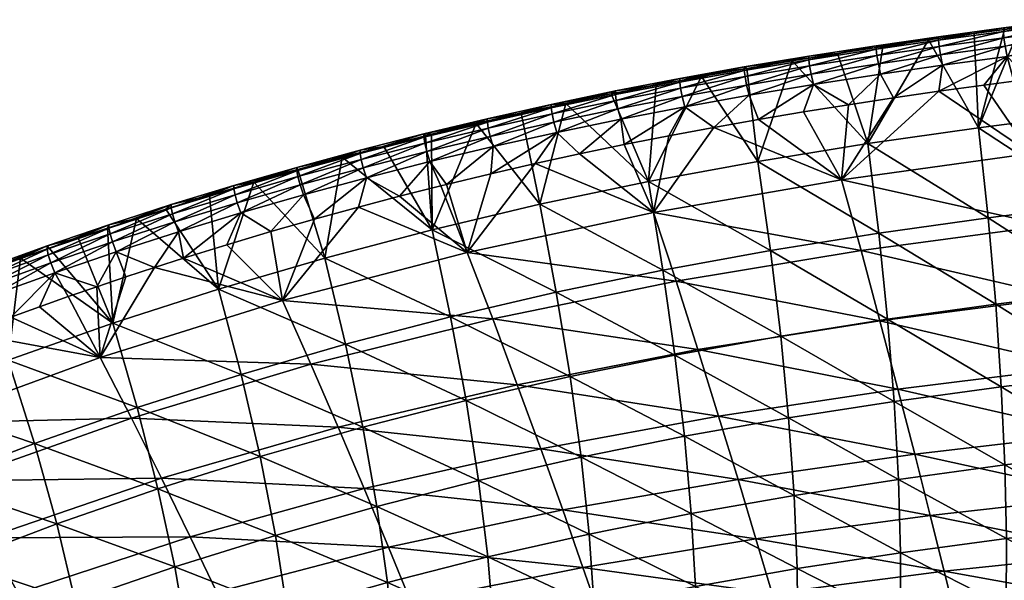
# Model space of a CAD drawing. Header units: millimetres. Extents: x -296 to 288, y -231 to 354.
# Tile 276 of 345: x -142 to -73, y 311 to 351. Entities that reach past the tile are written whole.
import ezdxf

# ---------------------------------------------------------------- set-up
doc = ezdxf.new("R2010")
doc.units = ezdxf.units.MM
doc.header["$MEASUREMENT"] = 0
doc.layers.add('Výchozí', color=7, linetype='Continuous', true_color=0x000000)

msp = doc.modelspace()

# ---------------------------------------------------------------- meshes
at = {"layer": 'Výchozí'}
mesh = msp.add_polyface(dxfattribs=at)
corners = [(-72.179, 346.189, 306.256), (-70.992, 341.077, 306.191), (-71.115, 346.327, 306.256), (-74.307, 345.905, 306.255), (-77.497, 345.465, 306.254), (-74.307, 345.905, 306.255), (-67.921, 346.73, 306.258), (-78.219, 349.093, 301.277), (-74.996, 349.54, 301.278), (-74.68, 342.893, 278.405), (-74.996, 349.54, 301.278), (-72.846, 349.826, 301.279), (-68.542, 350.375, 301.281), (-67.038, 343.872, 278.384), (-71.77, 349.967, 301.279), (-71.77, 349.967, 301.279), (-72.922, 349.693, 304.059), (-68.326, 350.276, 304.051), (-68.327, 350.525, 303.19), (-72.924, 349.941, 303.197), (-72.881, 349.254, 304.821), (-68.288, 349.836, 304.815), (-72.794, 348.651, 305.445), (-72.653, 347.92, 305.901), (-68.208, 349.231, 305.441), (-77.513, 349.072, 304.066), (-77.469, 348.635, 304.827), (-77.376, 348.033, 305.449), (-77.226, 347.303, 305.902), (-68.542, 350.375, 301.281), (-71.77, 349.967, 301.279), (-68.542, 350.375, 301.281), (-72.846, 349.826, 301.279), (-74.996, 349.54, 301.278), (-74.996, 349.54, 301.278), (-77.516, 349.32, 303.204), (-71.115, 346.327, 306.256), (-68.077, 348.498, 305.899), (-77.497, 345.465, 306.254), (-74.307, 345.905, 306.255), (-72.179, 346.189, 306.256), (-71.115, 346.327, 306.256), (-74.307, 345.905, 306.255), (-74.307, 345.905, 306.255), (-74.307, 345.905, 306.255), (-72.179, 346.189, 306.256)]
mesh.append_faces([[corners[k] for k in face] for face in [(0, 1, 2, 2), (1, 3, 4, 4), (1, 0, 5, 5), (1, 5, 3, 3), (1, 6, 2, 2), (7, 8, 9, 9), (10, 9, 8, 8), (11, 9, 10, 10), (12, 13, 14, 14), (15, 9, 11, 11), (15, 13, 9, 9), (16, 17, 18, 18), (16, 18, 19, 19), (20, 21, 17, 17), (20, 17, 16, 16), (22, 21, 20, 20), (23, 24, 22, 22), (25, 16, 19, 19), (26, 20, 16, 16), (26, 16, 25, 25), (27, 22, 20, 20), (27, 20, 26, 26), (28, 23, 22, 22), (28, 22, 27, 27), (29, 30, 19, 19), (31, 19, 18, 18), (19, 32, 33, 33), (19, 30, 32, 32), (19, 33, 34, 34), (19, 34, 35, 35), (36, 37, 23, 23), (23, 28, 38, 38), (23, 38, 39, 39), (23, 40, 41, 41), (23, 42, 43, 43), (44, 45, 23, 23)]])
mesh = msp.add_polyface(dxfattribs=at)
corners = [(-82.504, 341.772, 278.428), (-87.868, 347.618, 301.272), (-84.655, 348.134, 301.273), (-81.439, 348.625, 301.275), (-78.219, 349.093, 301.277), (-81.439, 348.625, 301.275), (-81.439, 348.625, 301.275), (-77.513, 349.072, 304.066), (-72.924, 349.941, 303.197), (-77.516, 349.32, 303.204), (-81.91, 348.437, 304.073), (-81.913, 348.684, 303.211), (-81.864, 348.001, 304.833), (-77.469, 348.635, 304.827), (-81.765, 347.402, 305.452), (-77.376, 348.033, 305.449), (-81.606, 346.674, 305.904), (-77.226, 347.303, 305.902), (-86.676, 347.7, 304.081), (-86.679, 347.946, 303.218), (-86.627, 347.266, 304.839), (-86.523, 346.668, 305.456), (-86.354, 345.942, 305.905), (-91.194, 346.507, 304.844), (-91.085, 345.911, 305.459), (-90.907, 345.186, 305.905), (-74.996, 349.54, 301.278), (-78.219, 349.093, 301.277), (-81.439, 348.625, 301.275), (-81.439, 348.625, 301.275), (-84.655, 348.134, 301.273), (-87.868, 347.618, 301.272), (-80.686, 345.003, 306.252), (-77.497, 345.465, 306.254), (-83.873, 344.518, 306.251), (-80.686, 345.003, 306.252), (-87.056, 344.009, 306.249), (-83.873, 344.518, 306.251)]
mesh.append_faces([[corners[k] for k in face] for face in [(0, 1, 2, 2), (3, 0, 2, 2), (4, 0, 5, 5), (6, 0, 3, 3), (7, 8, 9, 9), (10, 7, 9, 9), (10, 9, 11, 11), (12, 13, 7, 7), (12, 7, 10, 10), (14, 15, 13, 13), (14, 13, 12, 12), (16, 17, 15, 15), (16, 15, 14, 14), (18, 10, 11, 11), (18, 11, 19, 19), (20, 12, 10, 10), (20, 10, 18, 18), (21, 14, 12, 12), (21, 12, 20, 20), (22, 16, 14, 14), (22, 14, 21, 21), (23, 20, 18, 18), (24, 21, 20, 20), (25, 22, 21, 21), (9, 26, 27, 27), (11, 28, 29, 29), (27, 28, 11, 11), (27, 11, 9, 9), (19, 30, 31, 31), (11, 29, 30, 30), (11, 30, 19, 19), (17, 16, 32, 32), (17, 32, 33, 33), (16, 22, 34, 34), (16, 34, 35, 35), (35, 32, 16, 16), (36, 37, 22, 22)]])
mesh = msp.add_polyface(dxfattribs=at)
corners = [(-68.723, 330.912, 305.188), (-67.661, 325.987, 303.726), (-54.911, 327.263, 303.827), (-81.651, 329.252, 305.088), (-69.837, 335.979, 305.99), (-55.764, 332.272, 305.27), (-56.659, 337.424, 306.044), (-82.983, 334.213, 305.923), (-70.992, 341.077, 306.191), (-57.587, 342.607, 306.213), (-84.364, 339.208, 306.164), (-77.497, 345.465, 306.254), (-65.578, 347.014, 306.259), (-80.686, 345.003, 306.252), (-83.873, 344.518, 306.251), (-80.686, 345.003, 306.252), (-80.686, 345.003, 306.252), (-80.686, 345.003, 306.252), (-67.921, 346.73, 306.258), (-81.121, 329.359, 227.875), (-89.399, 334.218, 253.941), (-81.738, 335.442, 253.883), (-80.656, 323.55, 200.64), (-88.672, 328.171, 227.966), (-74.005, 336.535, 253.831), (-82.504, 341.772, 278.428), (-74.68, 342.893, 278.405), (-73.469, 330.425, 227.792), (-73.073, 324.592, 200.524), (-66.435, 337.492, 253.785), (-67.038, 343.872, 278.384), (-65.959, 331.36, 227.718), (-65.609, 325.508, 200.422), (-58.43, 338.387, 253.741), (-58.954, 344.788, 278.365), (-58.017, 332.234, 227.65), (-57.716, 326.364, 200.328), (-78.219, 349.093, 301.277)]
mesh.append_faces([[corners[k] for k in face] for face in [(0, 1, 2, 2), (3, 1, 0, 0), (4, 0, 5, 5), (4, 5, 6, 6), (7, 3, 0, 0), (7, 0, 4, 4), (8, 4, 6, 6), (8, 6, 9, 9), (10, 7, 4, 4), (10, 4, 8, 8), (8, 11, 10, 10), (9, 12, 8, 8), (13, 14, 10, 10), (10, 15, 16, 16), (10, 11, 17, 17), (12, 18, 8, 8), (19, 20, 21, 21), (22, 23, 19, 19), (24, 21, 25, 25), (24, 25, 26, 26), (27, 19, 21, 21), (27, 21, 24, 24), (28, 22, 19, 19), (28, 19, 27, 27), (29, 24, 26, 26), (29, 26, 30, 30), (31, 27, 24, 24), (31, 24, 29, 29), (32, 28, 27, 27), (32, 27, 31, 31), (33, 29, 30, 30), (33, 30, 34, 34), (35, 31, 29, 29), (35, 29, 33, 33), (36, 32, 31, 31), (36, 31, 35, 35), (37, 26, 25, 25)]])
mesh = msp.add_polyface(dxfattribs=at)
corners = [(-96.072, 332.045, 305.844), (-81.651, 329.252, 305.088), (-82.983, 334.213, 305.923), (-97.672, 336.908, 306.132), (-84.364, 339.208, 306.164), (-110.847, 334.081, 306.094), (-90.236, 343.475, 306.247), (-87.056, 344.009, 306.249), (-83.873, 344.518, 306.251), (-93.41, 342.913, 306.245), (-96.578, 342.322, 306.243), (-93.41, 342.913, 306.245), (-99.737, 341.7, 306.241), (-102.887, 341.047, 306.239), (-93.41, 342.913, 306.245), (-93.41, 342.913, 306.245), (-96.999, 332.838, 254.005), (-105.7, 337.484, 278.516), (-98.018, 339.092, 278.483), (-96.15, 326.832, 228.069), (-104.542, 331.278, 254.078), (-89.399, 334.218, 253.941), (-90.284, 340.513, 278.454), (-88.672, 328.171, 227.966), (-81.738, 335.442, 253.883), (-82.504, 341.772, 278.428), (-81.121, 329.359, 227.875), (-103.856, 344.615, 301.262), (-100.67, 345.278, 301.264), (-97.478, 345.908, 301.266), (-94.28, 346.507, 301.268), (-87.868, 347.618, 301.272), (-99.981, 343.504, 305.907), (-95.637, 345.098, 305.462), (-100.177, 344.224, 305.465), (-104.704, 343.285, 305.468), (-100.298, 344.816, 304.854), (-104.497, 342.567, 305.908), (-86.354, 345.942, 305.905), (-90.236, 343.475, 306.247), (-87.056, 344.009, 306.249), (-95.45, 344.375, 305.906), (-99.737, 341.7, 306.241), (-96.578, 342.322, 306.243), (-102.887, 341.047, 306.239), (-99.737, 341.7, 306.241), (-90.907, 345.186, 305.905), (-93.41, 342.913, 306.245), (-90.236, 343.475, 306.247), (-93.41, 342.913, 306.245), (-96.578, 342.322, 306.243)]
mesh.append_faces([[corners[k] for k in face] for face in [(0, 1, 2, 2), (3, 0, 2, 2), (3, 2, 4, 4), (5, 0, 3, 3), (6, 4, 7, 7), (4, 8, 7, 7), (9, 4, 6, 6), (10, 3, 11, 11), (12, 3, 10, 10), (3, 12, 13, 13), (14, 3, 15, 15), (9, 3, 4, 4), (16, 17, 18, 18), (19, 20, 16, 16), (21, 16, 18, 18), (21, 18, 22, 22), (23, 16, 21, 21), (24, 21, 22, 22), (24, 22, 25, 25), (26, 23, 21, 21), (18, 27, 28, 28), (18, 28, 29, 29), (22, 18, 30, 30), (17, 27, 18, 18), (25, 22, 31, 31), (32, 33, 34, 34), (35, 34, 36, 36), (37, 32, 34, 34), (38, 39, 40, 40), (41, 32, 42, 42), (41, 42, 43, 43), (32, 44, 45, 45), (46, 41, 47, 47), (46, 47, 48, 48), (41, 49, 47, 47), (50, 49, 41, 41)]])
mesh = msp.add_polyface(dxfattribs=at)
corners = [(-98.018, 339.092, 278.483), (-97.478, 345.908, 301.266), (-94.28, 346.507, 301.268), (-90.284, 340.513, 278.454), (-94.28, 346.507, 301.268), (-94.28, 346.507, 301.268), (-91.076, 347.077, 301.27), (-87.868, 347.618, 301.272), (-91.246, 346.94, 304.087), (-86.676, 347.7, 304.081), (-86.679, 347.946, 303.218), (-91.248, 347.185, 303.224), (-91.194, 346.507, 304.844), (-91.085, 345.911, 305.459), (-86.627, 347.266, 304.839), (-90.907, 345.186, 305.905), (-86.523, 346.668, 305.456), (-95.805, 346.123, 304.094), (-95.808, 346.367, 303.23), (-95.752, 345.692, 304.849), (-95.637, 345.098, 305.462), (-95.45, 344.375, 305.906), (-100.355, 345.245, 304.101), (-100.357, 345.488, 303.237), (-100.298, 344.816, 304.854), (-100.177, 344.224, 305.465), (-99.981, 343.504, 305.907), (-104.891, 344.301, 304.108), (-104.831, 343.874, 304.86), (-91.076, 347.077, 301.27), (-94.28, 346.507, 301.268), (-91.076, 347.077, 301.27), (-94.28, 346.507, 301.268), (-87.868, 347.618, 301.272), (-87.868, 347.618, 301.272), (-97.478, 345.908, 301.266), (-100.67, 345.278, 301.264), (-104.895, 344.543, 303.243), (-86.354, 345.942, 305.905), (-90.236, 343.475, 306.247)]
mesh.append_faces([[corners[k] for k in face] for face in [(0, 1, 2, 2), (3, 4, 5, 5), (3, 5, 6, 6), (3, 6, 7, 7), (8, 9, 10, 10), (8, 10, 11, 11), (12, 9, 8, 8), (13, 14, 12, 12), (15, 16, 13, 13), (17, 8, 11, 11), (17, 11, 18, 18), (19, 12, 8, 8), (19, 8, 17, 17), (20, 13, 12, 12), (20, 12, 19, 19), (21, 15, 13, 13), (21, 13, 20, 20), (22, 17, 18, 18), (22, 18, 23, 23), (24, 19, 17, 17), (24, 17, 22, 22), (25, 20, 19, 19), (25, 19, 24, 24), (26, 21, 20, 20), (27, 22, 23, 23), (28, 24, 22, 22), (29, 30, 18, 18), (31, 18, 11, 11), (18, 30, 32, 32), (33, 31, 11, 11), (34, 11, 10, 10), (23, 35, 36, 36), (36, 37, 23, 23), (23, 18, 35, 35), (32, 35, 18, 18), (38, 15, 39, 39)]])
mesh = msp.add_polyface(dxfattribs=at)
corners = [(-106.029, 340.361, 306.238), (-97.672, 336.908, 306.132), (-102.887, 341.047, 306.239), (-113.326, 335.684, 278.549), (-113.368, 342.427, 301.254), (-110.205, 343.189, 301.257), (-105.7, 337.484, 278.516), (-107.034, 343.918, 301.26), (-103.856, 344.615, 301.262), (-104.891, 344.301, 304.108), (-100.357, 345.488, 303.237), (-104.895, 344.543, 303.243), (-104.831, 343.874, 304.86), (-100.355, 345.245, 304.101), (-104.704, 343.285, 305.468), (-100.298, 344.816, 304.854), (-104.497, 342.567, 305.908), (-100.177, 344.224, 305.465), (-109.413, 343.291, 304.114), (-109.418, 343.531, 303.249), (-109.35, 342.866, 304.864), (-109.215, 342.28, 305.47), (-108.998, 341.564, 305.908), (-113.905, 342.218, 304.118), (-113.838, 341.795, 304.867), (-113.697, 341.211, 305.471), (-113.47, 340.498, 305.907), (-103.856, 344.615, 301.262), (-107.034, 343.918, 301.26), (-100.67, 345.278, 301.264), (-110.205, 343.189, 301.257), (-99.981, 343.504, 305.907), (-102.887, 341.047, 306.239), (-109.163, 339.643, 306.235), (-106.029, 340.361, 306.238), (-102.887, 341.047, 306.239), (-112.291, 338.892, 306.231), (-109.163, 339.643, 306.235), (-113.911, 342.456, 303.253), (-113.368, 342.427, 301.254), (-112.291, 338.891, 306.231), (-112.291, 338.892, 306.231), (-112.707, 338.789, 306.231), (-112.291, 338.891, 306.231)]
mesh.append_faces([[corners[k] for k in face] for face in [(0, 1, 2, 2), (3, 4, 5, 5), (6, 5, 7, 7), (6, 7, 8, 8), (6, 3, 5, 5), (9, 10, 11, 11), (12, 13, 9, 9), (14, 15, 12, 12), (16, 17, 14, 14), (18, 9, 11, 11), (18, 11, 19, 19), (20, 12, 9, 9), (20, 9, 18, 18), (21, 14, 12, 12), (21, 12, 20, 20), (22, 16, 14, 14), (22, 14, 21, 21), (23, 18, 19, 19), (24, 20, 18, 18), (25, 21, 20, 20), (25, 20, 24, 24), (26, 22, 21, 21), (26, 21, 25, 25), (11, 27, 28, 28), (29, 27, 11, 11), (19, 11, 28, 28), (19, 28, 30, 30), (31, 16, 32, 32), (16, 22, 33, 33), (16, 33, 34, 34), (16, 34, 35, 35), (22, 26, 36, 36), (22, 36, 37, 37), (38, 19, 30, 30), (38, 30, 39, 39), (26, 40, 41, 41), (26, 42, 43, 43)]])
mesh = msp.add_polyface(dxfattribs=at)
corners = [(-113.326, 335.684, 278.549), (-119.669, 340.802, 301.243), (-116.733, 341.577, 301.249), (-113.789, 342.323, 301.253), (-113.368, 342.427, 301.254), (-120.903, 333.687, 278.58), (-122.806, 339.939, 301.237), (-113.368, 342.427, 301.254), (-113.905, 342.218, 304.118), (-109.418, 343.531, 303.249), (-113.911, 342.456, 303.253), (-113.838, 341.795, 304.867), (-109.413, 343.291, 304.114), (-118.409, 341.07, 304.121), (-118.416, 341.306, 303.255), (-118.339, 340.649, 304.868), (-118.193, 340.068, 305.469), (-113.697, 341.211, 305.471), (-117.956, 339.358, 305.903), (-113.47, 340.498, 305.907), (-122.881, 339.858, 304.121), (-122.887, 340.092, 303.255), (-122.809, 339.44, 304.867), (-122.656, 338.861, 305.466), (-122.411, 338.153, 305.898), (-127.333, 338.577, 304.122), (-127.258, 338.161, 304.866), (-127.101, 337.585, 305.463), (-113.368, 342.427, 301.254), (-113.368, 342.427, 301.254), (-113.789, 342.323, 301.253), (-116.733, 341.577, 301.249), (-119.669, 340.802, 301.243), (-122.806, 339.939, 301.237), (-119.669, 340.802, 301.243), (-127.339, 338.81, 303.255), (-115.621, 338.053, 306.227), (-112.707, 338.789, 306.231)]
mesh.append_faces([[corners[k] for k in face] for face in [(0, 1, 2, 2), (0, 3, 4, 4), (0, 2, 3, 3), (5, 6, 1, 1), (0, 4, 7, 7), (8, 9, 10, 10), (11, 12, 8, 8), (13, 8, 10, 10), (13, 10, 14, 14), (15, 11, 8, 8), (15, 8, 13, 13), (16, 17, 11, 11), (16, 11, 15, 15), (18, 19, 17, 17), (18, 17, 16, 16), (20, 13, 14, 14), (20, 14, 21, 21), (22, 15, 13, 13), (22, 13, 20, 20), (23, 16, 15, 15), (23, 15, 22, 22), (24, 18, 16, 16), (24, 16, 23, 23), (25, 20, 21, 21), (26, 22, 20, 20), (27, 23, 22, 22), (10, 28, 29, 29), (10, 30, 31, 31), (10, 29, 30, 30), (32, 33, 21, 21), (34, 21, 14, 14), (33, 35, 21, 21), (14, 31, 34, 34), (14, 10, 31, 31), (19, 18, 36, 36), (19, 36, 37, 37)]])
mesh = msp.add_polyface(dxfattribs=at)
corners = [(-121.897, 326.181, 305.62), (-119.961, 321.724, 304.64), (-107.295, 324.731, 304.83), (-109.038, 329.388, 305.751), (-110.847, 334.081, 306.094), (-96.072, 332.045, 305.844), (-123.906, 330.675, 306.032), (-109.163, 339.643, 306.235), (-112.291, 338.892, 306.231), (-97.672, 336.908, 306.132), (-106.029, 340.361, 306.238), (-112.291, 338.891, 306.231), (-115.621, 338.053, 306.227), (-112.707, 338.789, 306.231), (-118.529, 337.288, 306.221), (-124.736, 335.55, 306.209), (-121.637, 336.436, 306.215), (-118.529, 337.288, 306.221), (-119.453, 327.594, 254.236), (-128.418, 331.49, 278.613), (-120.903, 333.687, 278.58), (-118.225, 321.737, 228.442), (-125.484, 319.658, 228.586), (-126.831, 325.459, 254.322), (-112.021, 329.532, 254.156), (-113.326, 335.684, 278.549), (-110.919, 323.62, 228.31), (-104.542, 331.278, 254.078), (-105.7, 337.484, 278.516), (-103.569, 325.316, 228.185), (-102.791, 319.613, 201.071), (-96.999, 332.838, 254.005), (-96.15, 326.832, 228.069), (-125.934, 339.042, 301.231), (-122.806, 339.939, 301.237), (-119.669, 340.802, 301.243), (-126.846, 336.879, 305.892), (-122.411, 338.153, 305.898), (-122.656, 338.861, 305.466), (-117.956, 339.358, 305.903), (-121.637, 336.436, 306.215), (-118.529, 337.288, 306.221), (-115.621, 338.053, 306.227), (-124.736, 335.55, 306.209), (-121.637, 336.436, 306.215)]
mesh.append_faces([[corners[k] for k in face] for face in [(0, 1, 2, 2), (0, 2, 3, 3), (4, 3, 5, 5), (6, 0, 3, 3), (6, 3, 4, 4), (7, 8, 4, 4), (9, 10, 4, 4), (11, 4, 8, 8), (12, 4, 13, 13), (11, 13, 4, 4), (14, 4, 12, 12), (10, 7, 4, 4), (15, 6, 16, 16), (17, 16, 6, 6), (14, 6, 4, 4), (18, 19, 20, 20), (21, 22, 23, 23), (21, 23, 18, 18), (24, 18, 20, 20), (24, 20, 25, 25), (26, 21, 18, 18), (26, 18, 24, 24), (27, 24, 25, 25), (27, 25, 28, 28), (29, 26, 24, 24), (29, 24, 27, 27), (30, 26, 29, 29), (31, 27, 28, 28), (32, 29, 27, 27), (20, 33, 34, 34), (19, 33, 20, 20), (20, 35, 25, 25), (36, 37, 38, 38), (39, 37, 40, 40), (39, 40, 41, 41), (39, 41, 42, 42), (37, 43, 44, 44)]])
mesh = msp.add_polyface(dxfattribs=at)
corners = [(-130.901, 333.675, 306.196), (-132.947, 333.019, 306.192), (-123.906, 330.675, 306.032), (-127.824, 334.629, 306.202), (-124.736, 335.55, 306.209), (-128.418, 331.49, 278.613), (-135.894, 329.08, 278.651), (-134.224, 336.48, 301.214), (-132.159, 337.144, 301.218), (-129.052, 338.11, 301.224), (-125.934, 339.042, 301.231), (-127.333, 338.577, 304.122), (-122.887, 340.092, 303.255), (-127.339, 338.81, 303.255), (-127.258, 338.161, 304.866), (-122.881, 339.858, 304.121), (-127.101, 337.585, 305.463), (-122.809, 339.44, 304.867), (-126.846, 336.879, 305.892), (-122.656, 338.861, 305.466), (-131.765, 337.226, 304.122), (-131.77, 337.457, 303.255), (-131.688, 336.813, 304.865), (-131.524, 336.24, 305.459), (-131.261, 335.537, 305.886), (-136.174, 335.805, 304.123), (-136.094, 335.394, 304.864), (-135.926, 334.823, 305.456), (-135.653, 334.123, 305.881), (-125.934, 339.042, 301.231), (-129.052, 338.11, 301.224), (-122.806, 339.939, 301.237), (-132.159, 337.144, 301.218), (-134.224, 336.48, 301.214), (-136.179, 336.034, 303.255), (-122.411, 338.153, 305.898), (-124.736, 335.55, 306.209), (-132.947, 333.019, 306.192), (-130.901, 333.675, 306.196), (-130.901, 333.675, 306.196), (-127.824, 334.629, 306.202), (-127.824, 334.629, 306.202), (-124.736, 335.55, 306.209), (-134.987, 332.347, 306.188)]
mesh.append_faces([[corners[k] for k in face] for face in [(0, 1, 2, 2), (3, 0, 2, 2), (2, 4, 3, 3), (5, 6, 7, 7), (5, 7, 8, 8), (5, 9, 10, 10), (8, 9, 5, 5), (11, 12, 13, 13), (14, 15, 11, 11), (16, 17, 14, 14), (18, 19, 16, 16), (20, 11, 13, 13), (20, 13, 21, 21), (22, 14, 11, 11), (22, 11, 20, 20), (23, 16, 14, 14), (23, 14, 22, 22), (24, 18, 16, 16), (24, 16, 23, 23), (25, 20, 21, 21), (26, 22, 20, 20), (27, 23, 22, 22), (28, 24, 23, 23), (28, 23, 27, 27), (13, 29, 30, 30), (31, 29, 13, 13), (21, 32, 33, 33), (21, 30, 32, 32), (34, 21, 33, 33), (13, 30, 21, 21), (35, 18, 36, 36), (24, 28, 37, 37), (24, 37, 38, 38), (18, 24, 39, 39), (18, 39, 40, 40), (41, 42, 18, 18), (28, 43, 37, 37)]])
mesh = msp.add_polyface(dxfattribs=at)
corners = [(-135.894, 329.08, 278.651), (-142.431, 333.668, 301.198), (-140.387, 334.394, 301.202), (-138.338, 335.105, 301.206), (-134.224, 336.48, 301.214), (-136.283, 335.8, 301.209), (-136.174, 335.805, 304.123), (-131.77, 337.457, 303.255), (-136.179, 336.034, 303.255), (-136.094, 335.394, 304.864), (-131.765, 337.226, 304.122), (-135.926, 334.823, 305.456), (-131.688, 336.813, 304.865), (-140.539, 334.319, 304.124), (-140.544, 334.546, 303.256), (-140.458, 333.91, 304.864), (-140.284, 333.343, 305.454), (-140.003, 332.645, 305.876), (-135.653, 334.123, 305.881), (-144.92, 332.749, 304.125), (-144.924, 332.974, 303.257), (-144.836, 332.342, 304.863), (-144.658, 331.777, 305.451), (-144.368, 331.082, 305.871), (-149.254, 331.116, 304.126), (-149.17, 330.712, 304.863), (-136.283, 335.8, 301.209), (-138.338, 335.105, 301.206), (-134.224, 336.48, 301.214), (-140.387, 334.394, 301.202), (-142.431, 333.668, 301.198), (-144.47, 332.926, 301.194), (-147.517, 331.784, 301.188), (-142.431, 333.668, 301.198), (-138.338, 335.105, 301.206), (-149.257, 331.34, 303.258), (-137.023, 331.66, 306.184), (-134.987, 332.347, 306.188)]
mesh.append_faces([[corners[k] for k in face] for face in [(0, 1, 2, 2), (0, 2, 3, 3), (4, 0, 5, 5), (3, 5, 0, 0), (6, 7, 8, 8), (9, 10, 6, 6), (11, 12, 9, 9), (13, 6, 8, 8), (13, 8, 14, 14), (15, 9, 6, 6), (15, 6, 13, 13), (16, 11, 9, 9), (16, 9, 15, 15), (17, 18, 11, 11), (17, 11, 16, 16), (19, 13, 14, 14), (19, 14, 20, 20), (21, 15, 13, 13), (21, 13, 19, 19), (22, 16, 15, 15), (22, 15, 21, 21), (23, 17, 16, 16), (23, 16, 22, 22), (24, 19, 20, 20), (25, 21, 19, 19), (8, 26, 27, 27), (8, 28, 26, 26), (14, 29, 30, 30), (20, 31, 32, 32), (20, 33, 31, 31), (14, 34, 29, 29), (20, 14, 30, 30), (8, 27, 14, 14), (32, 35, 20, 20), (18, 17, 36, 36), (18, 36, 37, 37)]])
mesh = msp.add_polyface(dxfattribs=at)
corners = [(-134.58, 322.369, 305.479), (-119.961, 321.724, 304.64), (-121.897, 326.181, 305.62), (-136.785, 326.655, 305.965), (-123.906, 330.675, 306.032), (-149.475, 322.008, 305.899), (-146.126, 328.373, 306.167), (-132.947, 333.019, 306.192), (-141.081, 330.238, 306.176), (-139.054, 330.957, 306.18), (-143.103, 329.504, 306.172), (-149.138, 327.208, 306.161), (-137.023, 331.66, 306.184), (-134.987, 332.347, 306.188), (-141.43, 320.574, 254.521), (-150.584, 323.659, 278.74), (-143.286, 326.466, 278.693), (-134.17, 323.117, 254.417), (-135.894, 329.08, 278.651), (-126.831, 325.459, 254.322), (-128.418, 331.49, 278.613), (-119.453, 327.594, 254.236), (-147.517, 331.784, 301.188), (-150.551, 330.609, 301.183), (-144.47, 332.926, 301.194), (-142.431, 333.668, 301.198), (-149.254, 331.116, 304.126), (-144.924, 332.974, 303.257), (-149.257, 331.34, 303.258), (-149.17, 330.712, 304.863), (-144.92, 332.749, 304.125), (-148.987, 330.15, 305.449), (-144.658, 331.777, 305.451), (-144.836, 332.342, 304.863), (-148.689, 329.457, 305.867), (-144.368, 331.082, 305.871), (-140.003, 332.645, 305.876), (-143.103, 329.504, 306.172), (-141.081, 330.238, 306.176), (-146.126, 328.373, 306.167), (-143.103, 329.504, 306.172), (-139.054, 330.957, 306.18), (-137.023, 331.66, 306.184), (-149.138, 327.208, 306.161), (-141.081, 330.238, 306.176), (-139.054, 330.957, 306.18)]
mesh.append_faces([[corners[k] for k in face] for face in [(0, 1, 2, 2), (3, 0, 2, 2), (3, 2, 4, 4), (5, 0, 3, 3), (3, 6, 5, 5), (7, 3, 4, 4), (8, 3, 9, 9), (3, 8, 10, 10), (11, 5, 6, 6), (6, 3, 10, 10), (12, 9, 3, 3), (3, 13, 12, 12), (13, 3, 7, 7), (14, 15, 16, 16), (17, 14, 16, 16), (17, 16, 18, 18), (19, 17, 18, 18), (19, 18, 20, 20), (21, 19, 20, 20), (22, 16, 23, 23), (24, 16, 22, 22), (16, 24, 25, 25), (16, 25, 18, 18), (26, 27, 28, 28), (29, 30, 26, 26), (31, 32, 33, 33), (31, 33, 29, 29), (34, 35, 32, 32), (34, 32, 31, 31), (36, 35, 37, 37), (36, 37, 38, 38), (35, 34, 39, 39), (35, 39, 40, 40), (36, 41, 42, 42), (34, 43, 39, 39), (44, 45, 36, 36)]])
mesh = msp.add_polyface(dxfattribs=at)
corners = [(-101.365, 308.12, 295.207), (-88.258, 306.538, 291.66), (-89.272, 309.988, 295.391), (-102.655, 311.831, 298.433), (-90.418, 313.837, 298.626), (-91.685, 318.046, 301.333), (-78.099, 315.503, 298.792), (-104.084, 315.888, 301.144), (-93.06, 322.523, 303.455), (-79.195, 319.828, 301.496), (-105.635, 320.204, 303.284), (-94.529, 327.217, 304.969), (-80.382, 324.429, 303.602), (-81.651, 329.252, 305.088), (-107.295, 324.731, 304.83), (-96.072, 332.045, 305.844), (-109.038, 329.388, 305.751), (-95.478, 321.091, 200.909), (-102.791, 319.613, 201.071), (-103.569, 325.316, 228.185), (-96.15, 326.832, 228.069), (-94.993, 315.634, 172.763), (-102.218, 314.185, 172.974), (-94.701, 310.481, 143.868), (-101.86, 309.047, 144.13), (-94.611, 305.65, 114.46), (-88.672, 328.171, 227.966), (-96.999, 332.838, 254.005), (-88.11, 322.394, 200.766), (-87.718, 316.909, 172.578), (-87.5, 311.739, 143.638), (-87.463, 306.906, 114.182), (-80.656, 323.55, 200.64), (-80.346, 318.04, 172.414), (-80.195, 312.854, 143.434), (-80.203, 308.018, 113.935)]
mesh.append_faces([[corners[k] for k in face] for face in [(0, 1, 2, 2), (3, 0, 2, 2), (3, 2, 4, 4), (5, 4, 6, 6), (7, 3, 4, 4), (7, 4, 5, 5), (8, 5, 9, 9), (10, 7, 5, 5), (10, 5, 8, 8), (11, 8, 12, 12), (11, 12, 13, 13), (14, 10, 8, 8), (14, 8, 11, 11), (15, 11, 13, 13), (16, 14, 11, 11), (16, 11, 15, 15), (17, 18, 19, 19), (17, 19, 20, 20), (21, 22, 18, 18), (21, 18, 17, 17), (23, 24, 22, 22), (23, 22, 21, 21), (25, 24, 23, 23), (26, 20, 27, 27), (28, 17, 20, 20), (28, 20, 26, 26), (29, 21, 17, 17), (29, 17, 28, 28), (30, 23, 21, 21), (30, 21, 29, 29), (31, 25, 23, 23), (31, 23, 30, 30), (32, 28, 26, 26), (33, 29, 28, 28), (34, 30, 29, 29), (35, 31, 30, 30)]])
mesh = msp.add_polyface(dxfattribs=at)
corners = [(-77.107, 311.549, 295.55), (-76.229, 308.007, 291.8), (-64.184, 309.225, 291.917), (-64.92, 312.838, 295.683), (-89.272, 309.988, 295.391), (-78.099, 315.503, 298.792), (-65.75, 316.873, 298.932), (-90.418, 313.837, 298.626), (-66.668, 321.289, 301.633), (-53.374, 317.995, 299.046), (-79.195, 319.828, 301.496), (-91.685, 318.046, 301.333), (-67.661, 325.987, 303.726), (-54.112, 322.486, 301.745), (-80.382, 324.429, 303.602), (-93.06, 322.523, 303.455), (-81.651, 329.252, 305.088), (-80.346, 318.04, 172.414), (-88.11, 322.394, 200.766), (-80.656, 323.55, 200.64), (-80.195, 312.854, 143.434), (-87.718, 316.909, 172.578), (-80.203, 308.018, 113.935), (-87.5, 311.739, 143.638), (-72.817, 319.063, 172.264), (-73.073, 324.592, 200.524), (-72.704, 313.867, 143.247), (-72.734, 309.032, 113.71), (-65.386, 319.966, 172.132), (-65.609, 325.508, 200.422), (-65.293, 314.763, 143.083), (-65.328, 309.93, 113.514), (-65.493, 305.498, 83.658), (-57.527, 320.807, 172.01), (-57.716, 326.364, 200.328), (-57.452, 315.597, 142.933), (-57.489, 310.766, 113.333)]
mesh.append_faces([[corners[k] for k in face] for face in [(0, 1, 2, 2), (0, 2, 3, 3), (4, 1, 0, 0), (5, 0, 3, 3), (5, 3, 6, 6), (7, 4, 0, 0), (7, 0, 5, 5), (8, 6, 9, 9), (10, 5, 6, 6), (10, 6, 8, 8), (11, 5, 10, 10), (12, 8, 13, 13), (14, 10, 8, 8), (14, 8, 12, 12), (15, 10, 14, 14), (16, 14, 12, 12), (17, 18, 19, 19), (20, 21, 17, 17), (22, 23, 20, 20), (24, 17, 19, 19), (24, 19, 25, 25), (26, 20, 17, 17), (26, 17, 24, 24), (27, 22, 20, 20), (27, 20, 26, 26), (28, 24, 25, 25), (28, 25, 29, 29), (30, 26, 24, 24), (30, 24, 28, 28), (31, 27, 26, 26), (31, 26, 30, 30), (32, 27, 31, 31), (33, 28, 29, 29), (33, 29, 34, 34), (35, 30, 28, 28), (36, 31, 30, 30)]])
mesh = msp.add_polyface(dxfattribs=at)
corners = [(-140.553, 306.287, 300.311), (-138.682, 302.789, 297.57), (-126.824, 306.374, 297.871), (-128.554, 310.067, 300.604), (-142.591, 310.01, 302.536), (-130.437, 313.998, 302.799), (-154.543, 305.476, 302.262), (-152.358, 301.964, 300.008), (-132.456, 318.123, 304.434), (-118.119, 317.393, 303.052), (-144.779, 313.919, 304.22), (-156.891, 309.163, 303.997), (-134.58, 322.369, 305.479), (-119.961, 321.724, 304.64), (-147.082, 317.943, 305.333), (-149.475, 322.008, 305.899), (-145.545, 306.818, 202.357), (-153.995, 309.344, 229.286), (-146.92, 312.228, 229.093), (-144.491, 301.602, 174.663), (-152.536, 303.986, 202.63), (-141.43, 320.574, 254.521), (-148.604, 317.839, 254.632), (-150.584, 323.659, 278.74), (-139.852, 314.898, 228.912), (-138.565, 309.435, 202.102), (-137.582, 304.182, 174.329), (-132.705, 317.378, 228.742), (-134.17, 323.117, 254.417), (-131.512, 311.863, 201.862), (-130.604, 306.573, 174.014), (-125.484, 319.658, 228.586), (-126.831, 325.459, 254.322), (-124.39, 314.092, 201.64), (-123.562, 308.764, 173.722), (-123.012, 303.679, 145.068)]
mesh.append_faces([[corners[k] for k in face] for face in [(0, 1, 2, 2), (0, 2, 3, 3), (4, 0, 3, 3), (4, 3, 5, 5), (6, 7, 0, 0), (6, 0, 4, 4), (8, 5, 9, 9), (10, 4, 5, 5), (10, 5, 8, 8), (11, 4, 10, 10), (12, 8, 13, 13), (14, 10, 8, 8), (14, 8, 12, 12), (15, 14, 12, 12), (16, 17, 18, 18), (19, 20, 16, 16), (21, 22, 23, 23), (24, 18, 22, 22), (24, 22, 21, 21), (25, 16, 18, 18), (25, 18, 24, 24), (26, 19, 16, 16), (26, 16, 25, 25), (27, 24, 21, 21), (27, 21, 28, 28), (29, 25, 24, 24), (29, 24, 27, 27), (30, 26, 25, 25), (30, 25, 29, 29), (31, 27, 28, 28), (31, 28, 32, 32), (33, 29, 27, 27), (33, 27, 31, 31), (34, 30, 29, 29), (34, 29, 33, 33), (35, 30, 34, 34)]])
mesh = msp.add_polyface(dxfattribs=at)
corners = [(-113.392, 305.839, 294.94), (-100.225, 304.793, 291.497), (-101.365, 308.12, 295.207), (-114.817, 309.386, 298.163), (-102.655, 311.831, 298.433), (-126.824, 306.374, 297.871), (-125.267, 302.996, 294.654), (-116.399, 313.265, 300.885), (-104.084, 315.888, 301.144), (-128.554, 310.067, 300.604), (-118.119, 317.393, 303.052), (-105.635, 320.204, 303.284), (-130.437, 313.998, 302.799), (-119.961, 321.724, 304.64), (-107.295, 324.731, 304.83), (-132.456, 318.123, 304.434), (-117.232, 316.122, 201.436), (-124.39, 314.092, 201.64), (-125.484, 319.658, 228.586), (-118.225, 321.737, 228.442), (-116.485, 310.76, 173.452), (-123.562, 308.764, 173.722), (-115.996, 305.657, 144.729), (-123.012, 303.679, 145.068), (-110.033, 317.96, 201.247), (-110.919, 323.62, 228.31), (-109.373, 312.563, 173.204), (-108.949, 307.442, 144.418), (-108.774, 302.608, 115.125), (-102.791, 319.613, 201.071), (-102.218, 314.185, 172.974), (-101.86, 309.047, 144.13), (-101.726, 304.214, 114.776)]
mesh.append_faces([[corners[k] for k in face] for face in [(0, 1, 2, 2), (3, 0, 2, 2), (3, 2, 4, 4), (5, 6, 0, 0), (5, 0, 3, 3), (7, 3, 4, 4), (7, 4, 8, 8), (9, 5, 3, 3), (9, 3, 7, 7), (10, 7, 8, 8), (10, 8, 11, 11), (12, 9, 7, 7), (12, 7, 10, 10), (13, 10, 11, 11), (13, 11, 14, 14), (15, 10, 13, 13), (16, 17, 18, 18), (16, 18, 19, 19), (20, 21, 17, 17), (20, 17, 16, 16), (22, 23, 21, 21), (22, 21, 20, 20), (24, 16, 19, 19), (24, 19, 25, 25), (26, 20, 16, 16), (26, 16, 24, 24), (27, 22, 20, 20), (27, 20, 26, 26), (28, 22, 27, 27), (29, 24, 25, 25), (30, 26, 24, 24), (30, 24, 29, 29), (31, 27, 26, 26), (31, 26, 30, 30), (32, 28, 27, 27), (32, 27, 31, 31)]])

doc.saveas('drawing.dxf')
